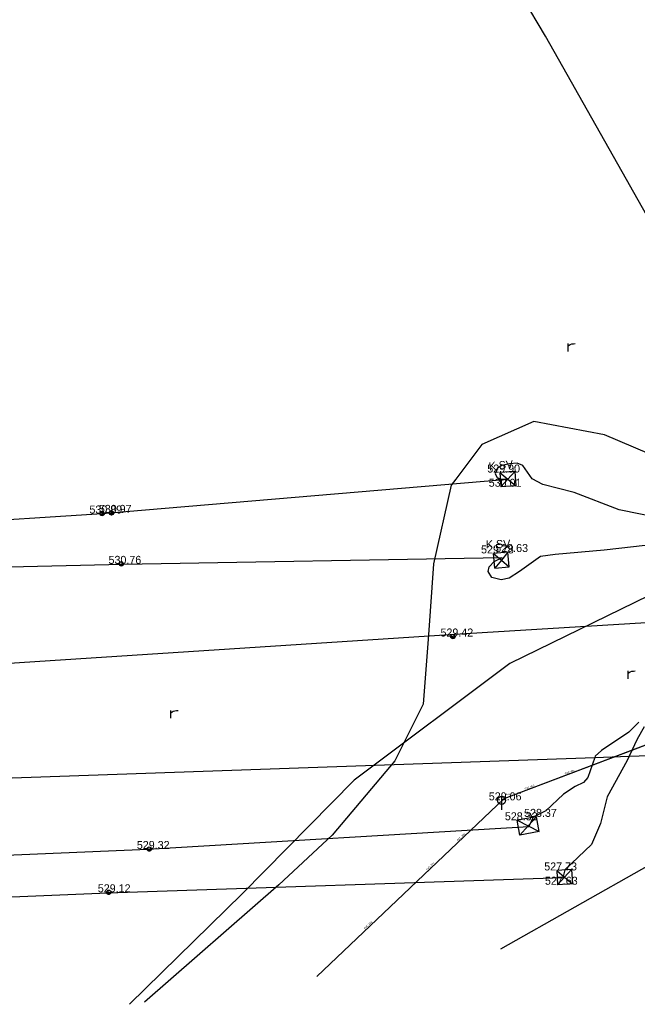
# Model space of a CAD drawing. Extents: x -669393 to -668650, y -1126925 to -1126294.
# Drawn here: x -669103.4 to -669045.5, y -1126922.1 to -1126829.8 of the extents above; entities that cross this region are included whole.
import ezdxf

# ---------------------------------------------------------------- set-up
doc = ezdxf.new("R2010")
doc.units = 0
for name, color, linetype in [('G_Bod_tecka', 7, 'Continuous'), ('G_Bod_vyska', 7, 'Continuous'), ('G_Breh_Teren', 7, 'Continuous'), ('G_Budovy_Objekty', 7, 'Continuous'), ('G_Ploty', 7, 'Continuous'), ('G_Poznamky_odkaz', 7, 'Continuous'), ('G_Site-kanalizace', 7, 'Continuous'), ('G_Site-Sloupy', 7, 'Continuous'), ('G_Z_ELsilove_nadz_kotovane', 7, 'Continuous'), ('G_Z_ELsilove_podz_kotovane', 7, 'Continuous'), ('G_Z_KANAL_podz_kotovane', 7, 'Continuous'), ('G_Z_SPOJE_podz_geodeticky', 7, 'Continuous'), ('G_Z_SPOJE_podz_kotovane', 7, 'Continuous'), ('G_Z_SPOJE_podz_priblizne', 7, 'Continuous'), ('G_Zelen-rozhrani', 7, 'Continuous'), ('G_Zelen-Znacky', 7, 'Continuous'), ('Vrstva 10', 7, 'Continuous'), ('Vrstva 2', 7, 'Continuous'), ('Vrstva 3', 7, 'Continuous'), ('Vrstva 8', 7, 'Continuous')]:
    doc.layers.add(name, color=color, linetype=linetype)

msp = doc.modelspace()

# ---------------------------------------------------------------- linework, layer by layer
at = {"layer": 'G_Bod_tecka'}
for p, q in [((-669058.35, -1126872.28), (-669058.35, -1126872.28)), ((-669058.26, -1126873.61), (-669058.26, -1126873.61)), ((-669095.63, -1126876.12), (-669095.63, -1126876.12)), ((-669094.75, -1126876.06), (-669094.75, -1126876.06)), ((-669058.96, -1126879.86), (-669058.96, -1126879.86)), ((-669057.61, -1126879.73), (-669057.61, -1126879.73)), ((-669093.83, -1126880.84), (-669093.83, -1126880.84)), ((-669062.76, -1126887.65), (-669062.76, -1126887.65)), ((-669058.2, -1126903.01), (-669058.2, -1126903.01)), ((-669056.73, -1126904.88), (-669056.73, -1126904.88)), ((-669054.93, -1126904.56), (-669054.93, -1126904.56)), ((-669091.21, -1126907.57), (-669091.21, -1126907.57)), ((-669053.04, -1126909.58), (-669053.04, -1126909.58)), ((-669052.96, -1126910.92), (-669052.96, -1126910.92)), ((-669095.01, -1126911.63), (-669095.01, -1126911.63))]:
    msp.add_line(p, q, dxfattribs=at)
at = {"layer": 'G_Breh_Teren'}
msp.add_lwpolyline([(-669030.43, -1126901.22), (-669058.303, -1126916.948)], dxfattribs=at)
at = {"layer": 'G_Budovy_Objekty'}
for p, q in [((-669056.95, -1126872.18), (-669058.35, -1126872.28)), ((-669058.35, -1126872.28), (-669058.26, -1126873.61)), ((-669058.35, -1126872.28), (-669057.61, -1126872.9)), ((-669056.95, -1126872.18), (-669057.61, -1126872.9)), ((-669056.95, -1126872.18), (-669056.86, -1126873.52)), ((-669057.61, -1126872.9), (-669058.26, -1126873.61)), ((-669056.86, -1126873.52), (-669058.26, -1126873.61)), ((-669057.61, -1126872.9), (-669056.86, -1126873.52)), ((-669057.61, -1126879.73), (-669058.96, -1126879.86)), ((-669058.96, -1126879.86), (-669058.22, -1126880.49)), ((-669058.83, -1126881.25), (-669058.96, -1126879.86)), ((-669057.61, -1126879.73), (-669058.22, -1126880.49)), ((-669057.48, -1126881.12), (-669057.61, -1126879.73)), ((-669058.22, -1126880.49), (-669058.83, -1126881.25)), ((-669058.83, -1126881.25), (-669057.48, -1126881.12)), ((-669058.22, -1126880.49), (-669057.48, -1126881.12)), ((-669054.93, -1126904.56), (-669056.73, -1126904.88)), ((-669056.73, -1126904.88), (-669055.71, -1126905.41)), ((-669056.48, -1126906.26), (-669056.73, -1126904.88)), ((-669054.93, -1126904.56), (-669055.71, -1126905.41)), ((-669054.68, -1126905.94), (-669054.93, -1126904.56)), ((-669055.71, -1126905.41), (-669056.48, -1126906.26)), ((-669054.68, -1126905.94), (-669056.48, -1126906.26)), ((-669055.71, -1126905.41), (-669054.68, -1126905.94)), ((-669051.64, -1126909.5), (-669053.04, -1126909.58)), ((-669053.04, -1126909.58), (-669052.96, -1126910.92)), ((-669053.04, -1126909.58), (-669052.3, -1126910.21)), ((-669051.64, -1126909.5), (-669052.3, -1126910.21)), ((-669051.64, -1126909.5), (-669051.56, -1126910.84)), ((-669052.3, -1126910.21), (-669052.96, -1126910.92)), ((-669052.3, -1126910.21), (-669051.56, -1126910.84)), ((-669051.56, -1126910.84), (-669052.96, -1126910.92))]:
    msp.add_line(p, q, dxfattribs=at)
at = {"layer": 'G_Ploty'}
msp.add_line((-669042.98, -1126851.06), (-669054.09, -1126831.36), dxfattribs=at)
at = {"layer": 'G_Site-kanalizace'}
msp.add_lwpolyline([(-669058.2, -1126902.635), (-669058.2, -1126903.885)], dxfattribs=at)
msp.add_circle((-669058.2, -1126903.01), 0.375, dxfattribs=at)
at = {"layer": 'G_Site-Sloupy'}
for centre in [(-669095.63, -1126876.12), (-669094.75, -1126876.06), (-669093.83, -1126880.84), (-669062.76, -1126887.65), (-669091.21, -1126907.57), (-669095.01, -1126911.63)]:
    msp.add_circle(centre, 0.2, dxfattribs=at)
for centre, radius in [((-669095.63, -1126876.12), 0.18), ((-669095.63, -1126876.12), 0.16), ((-669095.63, -1126876.12), 0.14), ((-669095.63, -1126876.12), 0.12), ((-669095.63, -1126876.12), 0.1), ((-669095.63, -1126876.12), 0.08), ((-669095.63, -1126876.12), 0.06), ((-669095.63, -1126876.12), 0.04), ((-669095.63, -1126876.12), 0.02), ((-669094.75, -1126876.06), 0.18), ((-669094.75, -1126876.06), 0.16), ((-669094.75, -1126876.06), 0.14), ((-669094.75, -1126876.06), 0.12), ((-669094.75, -1126876.06), 0.1), ((-669094.75, -1126876.06), 0.08), ((-669094.75, -1126876.06), 0.06), ((-669094.75, -1126876.06), 0.04), ((-669094.75, -1126876.06), 0.02), ((-669093.83, -1126880.84), 0.18), ((-669093.83, -1126880.84), 0.16), ((-669093.83, -1126880.84), 0.14), ((-669093.83, -1126880.84), 0.12), ((-669093.83, -1126880.84), 0.1), ((-669093.83, -1126880.84), 0.08), ((-669093.83, -1126880.84), 0.06), ((-669093.83, -1126880.84), 0.04), ((-669093.83, -1126880.84), 0.02), ((-669062.76, -1126887.65), 0.18), ((-669062.76, -1126887.65), 0.16), ((-669062.76, -1126887.65), 0.14), ((-669062.76, -1126887.65), 0.12), ((-669062.76, -1126887.65), 0.1), ((-669062.76, -1126887.65), 0.08), ((-669062.76, -1126887.65), 0.06), ((-669062.76, -1126887.65), 0.04), ((-669062.76, -1126887.65), 0.02), ((-669091.21, -1126907.57), 0.18), ((-669091.21, -1126907.57), 0.16), ((-669091.21, -1126907.57), 0.14), ((-669091.21, -1126907.57), 0.12), ((-669091.21, -1126907.57), 0.1), ((-669091.21, -1126907.57), 0.08), ((-669091.21, -1126907.57), 0.06), ((-669091.21, -1126907.57), 0.04), ((-669091.21, -1126907.57), 0.02), ((-669095.01, -1126911.63), 0.18), ((-669095.01, -1126911.63), 0.16), ((-669095.01, -1126911.63), 0.14), ((-669095.01, -1126911.63), 0.12), ((-669095.01, -1126911.63), 0.1), ((-669095.01, -1126911.63), 0.08), ((-669095.01, -1126911.63), 0.06), ((-669095.01, -1126911.63), 0.04), ((-669095.01, -1126911.63), 0.02)]:
    msp.add_arc(centre, radius, 180, 0, dxfattribs=at)
at = {"layer": 'G_Z_ELsilove_nadz_kotovane'}
for points in [[(-669095.63, -1126876.12), (-669057.61, -1126872.9)], [(-669162.357, -1126879.61), (-669139.403, -1126878.939), (-669095.63, -1126876.12)], [(-669160.38, -1126882.619), (-669139.103, -1126881.934), (-669093.662, -1126880.877)], [(-669093.662, -1126880.877), (-669058.154, -1126880.236)], [(-669153.303, -1126893.392), (-669107.25, -1126890.33), (-669062.58, -1126887.43), (-669038.497, -1126885.952), (-669038.203, -1126885.934), (-669017.44, -1126884.66)], [(-669147.386, -1126902.4), (-669107.692, -1126901.025), (-669049.469, -1126898.989), (-669046.24, -1126898.876), (-669033.175, -1126898.419), (-668992.185, -1126907.092)], [(-669091.333, -1126907.598), (-669055.656, -1126905.476)], [(-669142.568, -1126909.734), (-669140.819, -1126909.666), (-669091.333, -1126907.598)], [(-669052.451, -1126910.262), (-669095.106, -1126911.719)], [(-669095.106, -1126911.719), (-669140.034, -1126913.591)]]:
    msp.add_lwpolyline(points, dxfattribs=at)
at = {"layer": 'G_Z_ELsilove_podz_kotovane'}
for points in [[(-669043.339, -1126876.556), (-669047.181, -1126875.788), (-669051.413, -1126874.137), (-669054.326, -1126873.387), (-669055.347, -1126872.861), (-669056.205, -1126871.632), (-669056.754, -1126871.385), (-669057.449, -1126871.476), (-669058.166, -1126871.608), (-669058.584, -1126871.882), (-669058.792, -1126872.403), (-669058.613, -1126872.744), (-669058.257, -1126872.902), (-669057.61, -1126872.9)], [(-669043.386, -1126878.973), (-669048.594, -1126879.552), (-669053.186, -1126879.956), (-669054.543, -1126880.153), (-669056.509, -1126881.567), (-669057.485, -1126882.184), (-669058.253, -1126882.33), (-669059.103, -1126882.117), (-669059.468, -1126881.548), (-669059.364, -1126881.126), (-669058.906, -1126880.61), (-669058.154, -1126880.236)], [(-669045.341, -1126895.667), (-669046.284, -1126896.623), (-669048.825, -1126898.325), (-669049.432, -1126898.879), (-669049.469, -1126898.989), (-669050.109, -1126900.877), (-669050.538, -1126901.346), (-669051.292, -1126901.714), (-669052.412, -1126902.42), (-669054.05, -1126903.985), (-669055.257, -1126904.597), (-669055.656, -1126905.476)], [(-669044.836, -1126896.118), (-669045.504, -1126897.27), (-669046.24, -1126898.876), (-669046.423, -1126899.274), (-669048.316, -1126902.675), (-669048.939, -1126905.194), (-669049.773, -1126907.139), (-669052.289, -1126909.529), (-669052.451, -1126910.262)]]:
    msp.add_lwpolyline(points, dxfattribs=at)
at = {"layer": 'G_Z_KANAL_podz_kotovane'}
for p, q in [((-668980.94, -1126873.71), (-669057.99, -1126902.86)), ((-669057.99, -1126902.86), (-669075.519, -1126919.514))]:
    msp.add_line(p, q, dxfattribs=at)
at = {"layer": 'G_Z_SPOJE_podz_geodeticky'}
for points in [[(-668986.53, -1126850.19), (-668985.03, -1126864.44), (-668986.75, -1126866.97), (-668989.76, -1126868.75), (-669017.55, -1126873.94), (-669033.99, -1126878.75), (-669057.42, -1126890.17), (-669072, -1126901.12), (-669082.5, -1126911.78), (-669093.073, -1126922.131)], [(-669022.24, -1126875.53), (-669028.51, -1126876.05), (-669035.77, -1126874.19), (-669048.55, -1126868.74), (-669055.17, -1126867.48), (-669060.05, -1126869.66), (-669062.5, -1126872.9), (-669062.91, -1126873.45), (-669064.57, -1126880.84), (-669065.05, -1126887.49), (-669065.55, -1126893.99), (-669068.19, -1126899.31), (-669074.09, -1126906.27), (-669079.07, -1126910.93), (-669091.662, -1126921.921)]]:
    msp.add_lwpolyline(points, dxfattribs=at)
at = {"layer": 'G_Z_SPOJE_podz_kotovane'}
msp.add_lwpolyline([(-668986.53, -1126850.19), (-668985.03, -1126864.44), (-668986.75, -1126866.97), (-668989.76, -1126868.75), (-669017.55, -1126873.94), (-669033.99, -1126878.75), (-669057.42, -1126890.17), (-669072, -1126901.12), (-669082.5, -1126911.78), (-669093.073, -1126922.131)], dxfattribs=at)
at = {"layer": 'G_Z_SPOJE_podz_priblizne'}
msp.add_lwpolyline([(-668986.53, -1126850.19), (-668985.03, -1126864.44), (-668986.75, -1126866.97), (-668989.76, -1126868.75), (-669017.55, -1126873.94), (-669033.99, -1126878.75), (-669057.42, -1126890.17), (-669072, -1126901.12), (-669082.5, -1126911.78), (-669093.073, -1126922.131)], dxfattribs=at)
at = {"layer": 'G_Zelen-rozhrani'}
msp.add_line((-669054.09, -1126831.36), (-669065.8, -1126811.66), dxfattribs=at)
at = {"layer": 'G_Zelen-Znacky'}
for p, q in [((-669051.97, -1126860.921), (-669051.97, -1126860.189)), ((-669046.35, -1126891.611), (-669046.35, -1126890.879)), ((-669089.18, -1126895.311), (-669089.18, -1126894.579))]:
    msp.add_line(p, q, dxfattribs=at)
for points in [[(-669051.97, -1126860.425), (-669051.868, -1126860.33), (-669051.765, -1126860.267), (-669051.608, -1126860.22), (-669051.458, -1126860.197), (-669051.301, -1126860.189)], [(-669046.35, -1126891.115), (-669046.248, -1126891.02), (-669046.145, -1126890.957), (-669045.988, -1126890.91), (-669045.838, -1126890.887), (-669045.681, -1126890.879)], [(-669089.18, -1126894.815), (-669089.078, -1126894.72), (-669088.975, -1126894.657), (-669088.818, -1126894.61), (-669088.668, -1126894.587), (-669088.511, -1126894.579)]]:
    msp.add_lwpolyline(points, dxfattribs=at)
at = {"layer": 'Vrstva 10'}
for p, q in [((-668980.94, -1126873.71), (-669057.994, -1126902.86)), ((-669057.994, -1126902.86), (-669075.522, -1126919.515))]:
    msp.add_line(p, q, dxfattribs=at)
at = {"layer": 'Vrstva 8'}
msp.add_line((-669057.994, -1126902.86), (-669057.994, -1126902.86), dxfattribs=at)

# ---------------------------------------------------------------- texts
at = {"layer": 'G_Bod_vyska'}
for s, p in [('529.90', (-669059.54, -1126872.28)), ('530.01', (-669059.406, -1126873.61)), ('530.89', (-669096.818, -1126876.12)), ('530.97', (-669095.938, -1126876.06)), ('529.78', (-669060.126, -1126879.86)), ('529.63', (-669058.79, -1126879.73)), ('530.76', (-669095.029, -1126880.84)), ('529.42', (-669063.926, -1126887.65)), ('529.06', (-669059.401, -1126903.01)), ('528.33', (-669057.894, -1126904.88)), ('528.37', (-669056.094, -1126904.56)), ('529.32', (-669092.376, -1126907.57)), ('527.73', (-669054.204, -1126909.58)), ('527.63', (-669054.138, -1126910.92)), ('529.12', (-669096.034, -1126911.63))]:
    msp.add_text(s, height=0.75, dxfattribs=at).set_placement(p)
at = {"layer": 'G_Poznamky_odkaz'}
for rotation, p in [(5.25112, (-669059.37, -1126872.071)), (1.11142, (-669059.666, -1126879.378))]:
    msp.add_text('K.SV.', height=0.75, rotation=rotation, dxfattribs=at).set_placement(p)
at = {"layer": 'Vrstva 2'}
msp.add_text('0 (0)', height=0.1316, dxfattribs=at).set_placement((-669057.788, -1126902.507))
at = {"layer": 'Vrstva 3'}
for rotation, p in [(20.67142, (-669052.249, -1126900.612)), (20.63961, (-669055.996, -1126902.029)), (43.53366, (-669062.284, -1126906.839)), (43.51026, (-669065.188, -1126909.599)), (43.53366, (-669070.997, -1126915.118))]:
    msp.add_text('PVC 400', height=0.1755, rotation=rotation, dxfattribs=at).set_placement(p)

doc.saveas('drawing.dxf')
